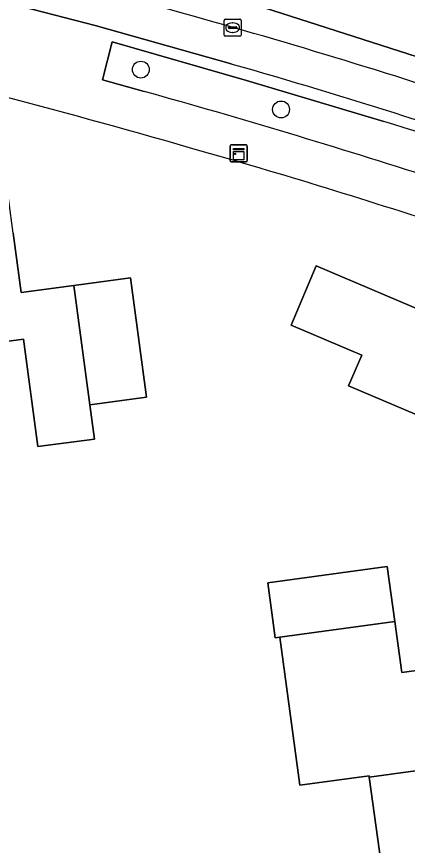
# Model space of a CAD drawing. Extents: x 163426 to 164192, y 380329 to 381641.
# Drawn here: x 163655.19 to 163677.89, y 381464.45 to 381512.59 of the extents above; entities that cross this region are included whole.
import ezdxf

# ---------------------------------------------------------------- set-up
doc = ezdxf.new("R2010")
doc.units = 0
for name, color, linetype in [('IMGEO_Boom', 7, 'Continuous'), ('IMGEO_Erf', 7, 'Continuous'), ('IMGEO_Groenvoorziening', 7, 'Continuous'), ('IMGEO_Kast', 7, 'Continuous'), ('IMGEO_Kolk', 7, 'Continuous'), ('IMGEO_Pand', 7, 'Continuous'), ('IMGEO_Parkeervlak_open', 7, 'Continuous'), ('IMGEO_Rijbaan_lokaal_gesloten', 7, 'Continuous'), ('IMGEO_Voetpad_open', 7, 'Continuous')]:
    doc.layers.add(name, color=color, linetype=linetype)

msp = doc.modelspace()

# ---------------------------------------------------------------- linework, layer by layer
at = {"layer": 'IMGEO_Boom'}
for centre in [(163662.412, 381509.505), (163670.553, 381507.193)]:
    msp.add_circle(centre, 0.489, dxfattribs=at)
at = {"layer": 'IMGEO_Erf'}
msp.add_lwpolyline([(163654.993, 381500), (163655.455, 381496.559), (163658.516, 381496.97), (163661.799, 381497.411), (163662.73, 381490.473), (163659.45, 381490.032), (163659.716, 381488.05), (163656.436, 381487.61), (163655.591, 381493.853), (163650.114, 381493.117)], dxfattribs=at)
for points in [[(163679.633, 381480.802), (163678.852, 381486.498), (163678.447, 381489.45), (163674.46, 381491.14), (163675.24, 381492.92), (163671.134, 381494.655), (163672.59, 381498.1), (163679.69, 381495.08), (163680.05, 381492.47), (163687.949, 381493.568), (163688.749, 381487.832), (163689.54, 381482.16), (163684.587, 381481.481)], [(163671.647, 381467.942), (163670.472, 381476.544), (163670.219, 381476.509), (163669.784, 381479.692), (163676.72, 381480.639), (163677.154, 381477.46), (163677.56, 381474.486), (163684.803, 381475.475), (163685.582, 381469.773), (163686.362, 381464.061), (163681.408, 381463.385), (163676.454, 381462.708), (163675.674, 381468.42), (163675.664, 381468.491)]]:
    msp.add_lwpolyline(points, close=True, dxfattribs=at)
for centre, radius, start, end in [((163532.955, 381046.235), 477.425, 73.82329, 76.71116), ((163571.612, 381172.549), 345.347, 71.4738, 74.14434)]:
    msp.add_arc(centre, radius, start, end, dxfattribs=at)
at = {"layer": 'IMGEO_Groenvoorziening'}
msp.add_lwpolyline([(163676.524, 381506.487), (163668.54, 381508.876), (163660.75, 381511.119), (163660.173, 381508.916), (163662.597, 381508.238)], dxfattribs=at)
for centre, radius, start, end in [((163545.647, 381088.541), 435.687, 72.13079, 74.42927), ((163611.109, 381290.711), 225.474, 68.1589, 73.13475)]:
    msp.add_arc(centre, radius, start, end, dxfattribs=at)
at = {"layer": 'IMGEO_Kast'}
for p, q in [((163667.594, 381504.217), (163667.594, 381505.058)), ((163667.594, 381505.058), (163667.594, 381504.217)), ((163667.669, 381505.142), (163668.51, 381505.142)), ((163668.51, 381505.142), (163667.669, 381505.142)), ((163668.594, 381505.067), (163668.594, 381504.226)), ((163668.594, 381504.226), (163668.594, 381505.067)), ((163668.519, 381504.142), (163667.678, 381504.142)), ((163667.678, 381504.142), (163668.519, 381504.142))]:
    msp.add_line(p, q, dxfattribs=at)
for points in [[(163667.789, 381504.932), (163668.389, 381504.932), (163668.389, 381504.847), (163667.789, 381504.847), (163667.789, 381504.932)], [(163667.789, 381504.757), (163668.389, 381504.757), (163668.389, 381504.268), (163667.789, 381504.268), (163667.789, 381504.757)]]:
    msp.add_lwpolyline(points, dxfattribs=at)
msp.add_circle((163667.873, 381504.606), 0.0377, dxfattribs=at)
for centre, start, end in [((163667.672, 381505.064), 92.4484, 184.2845), ((163667.672, 381505.064), 92.4484, 184.2845), ((163668.516, 381505.064), 2.4484, 94.2845), ((163668.516, 381505.064), 2.4484, 94.2845), ((163667.672, 381504.22), 182.4484, 274.2845), ((163667.672, 381504.22), 182.4484, 274.2845), ((163668.516, 381504.22), 272.4484, 4.2845), ((163668.516, 381504.22), 272.4484, 4.2845)]:
    msp.add_arc(centre, 0.0779, start, end, dxfattribs=at)
at = {"layer": 'IMGEO_Kolk'}
for p, q in [((163667.241, 381511.515), (163667.241, 381512.367)), ((163667.316, 381512.441), (163668.168, 381512.441)), ((163668.242, 381512.367), (163668.242, 381511.515)), ((163667.5, 381511.935), (163667.5, 381511.947)), ((163667.938, 381511.898), (163667.54, 381511.898)), ((163667.543, 381511.984), (163667.941, 381511.984)), ((163667.729, 381512.221), (163667.754, 381512.221)), ((163667.984, 381511.947), (163667.984, 381511.935)), ((163668.168, 381511.441), (163667.316, 381511.441)), ((163667.752, 381511.661), (163667.727, 381511.661))]:
    msp.add_line(p, q, dxfattribs=at)
for points in [[(163667.241, 381511.515), (163667.241, 381512.367)], [(163667.316, 381512.441), (163668.168, 381512.441)], [(163668.242, 381512.367), (163668.242, 381511.515)], [(163668.168, 381511.441), (163667.316, 381511.441)]]:
    msp.add_lwpolyline(points, dxfattribs=at)
for centre, radius, start, end in [((163667.318, 381512.365), 0.0765, 91.552, 178.448), ((163667.318, 381512.365), 0.0765, 91.552, 178.448), ((163668.166, 381512.365), 0.0765, 1.552, 88.448), ((163668.166, 381512.365), 0.0765, 1.552, 88.448), ((163667.54, 381511.944), 0.0403, 85.8775, 175.7526), ((163667.537, 381511.934), 0.0366, 178.938, 274.7102), ((163667.941, 381511.941), 0.043, 264.8664, 352.4533), ((163667.945, 381511.946), 0.0386, 1.7309, 96.639), ((163667.318, 381511.517), 0.0765, 181.552, 268.448), ((163667.318, 381511.517), 0.0765, 181.552, 268.448), ((163668.166, 381511.517), 0.0765, 271.552, 358.448), ((163668.166, 381511.517), 0.0765, 271.552, 358.448)]:
    msp.add_arc(centre, radius, start, end, dxfattribs=at)
for centre, major_axis, ratio, start_param, end_param in [((163667.728, 381511.941), (-0.387, 0.002), 0.722429, 4.712389, 7.853982), ((163667.753, 381511.941), (-0.39, 0.002), 0.717154, 1.570796, 4.712389)]:
    msp.add_ellipse(centre, major_axis=major_axis, ratio=ratio, start_param=start_param, end_param=end_param, dxfattribs=at)
at = {"layer": 'IMGEO_Pand'}
for points in [[(163650.114, 381493.117), (163655.591, 381493.853), (163656.436, 381487.61), (163659.716, 381488.05), (163659.45, 381490.032), (163658.516, 381496.97), (163655.455, 381496.559), (163654.993, 381500), (163654.484, 381503.794), (163648.768, 381503.026), (163649.179, 381500)], [(163688.749, 381487.832), (163687.949, 381493.568), (163680.05, 381492.47), (163679.69, 381495.08), (163672.59, 381498.1), (163671.134, 381494.655), (163675.24, 381492.92), (163674.46, 381491.14), (163678.447, 381489.45), (163678.852, 381486.498)], [(163658.516, 381496.97), (163659.45, 381490.032), (163662.73, 381490.473), (163661.799, 381497.411)], [(163676.72, 381480.639), (163669.784, 381479.692), (163670.219, 381476.509), (163670.472, 381476.544), (163677.154, 381477.46)], [(163684.803, 381475.475), (163677.56, 381474.486), (163677.154, 381477.46), (163670.472, 381476.544), (163671.647, 381467.942), (163675.664, 381468.491), (163675.674, 381468.42), (163685.582, 381469.773)], [(163685.582, 381469.773), (163675.674, 381468.42), (163676.454, 381462.708), (163681.408, 381463.385), (163686.362, 381464.061)]]:
    msp.add_lwpolyline(points, close=True, dxfattribs=at)
at = {"layer": 'IMGEO_Parkeervlak_open'}
msp.add_lwpolyline([(163648.241, 381514.992), (163653.13, 381513.794), (163659.751, 381512.065), (163667.664, 381509.832)], dxfattribs=at)
for centre, radius, start, end in [((163563.228, 381146.97), 379.659, 71.87826, 74.85354), ((163566.818, 381157.59), 366.393, 70.73178, 74.02363)]:
    msp.add_arc(centre, radius, start, end, dxfattribs=at)
at = {"layer": 'IMGEO_Rijbaan_lokaal_gesloten'}
for points in [[(163700.065, 381502.483), (163694.985, 381504.466), (163683.71, 381508.557), (163667.974, 381513.64), (163652.486, 381517.73), (163630.245, 381522.472), (163613.765, 381525.385), (163599.145, 381527.617), (163585.206, 381529.6), (163577.151, 381530.437), (163563.087, 381531.832), (163561.167, 381532.08), (163555.219, 381532.328), (163547.954, 381532.452), (163547.917, 381531.089), (163551.761, 381531.019), (163551.999, 381531.018), (163553.631, 381530.975), (163556.689, 381530.826), (163556.995, 381530.807), (163562.468, 381530.465)], [(163599.145, 381527.617), (163613.765, 381525.385), (163630.245, 381522.472), (163652.486, 381517.73), (163667.974, 381513.64), (163683.71, 381508.557), (163694.985, 381504.466), (163700.065, 381502.483), (163712.408, 381497.746), (163713.873, 381501.243), (163707.365, 381503.758), (163694.541, 381508.654), (163680.54, 381513.365), (163659.538, 381519.594), (163649.254, 381521.949), (163630.112, 381526.195), (163615.18, 381528.829), (163599.32, 381531.308)]]:
    msp.add_lwpolyline(points, dxfattribs=at)
msp.add_arc((163563.228, 381146.97), 379.659, 71.87826, 74.85354, dxfattribs=at)
at = {"layer": 'IMGEO_Voetpad_open'}
for points in [[(163667.664, 381509.832), (163659.751, 381512.065), (163653.13, 381513.794), (163648.241, 381514.992)], [(163662.597, 381508.238), (163660.173, 381508.916), (163660.75, 381511.119)], [(163660.75, 381511.119), (163668.54, 381508.876), (163676.524, 381506.487)]]:
    msp.add_lwpolyline(points, dxfattribs=at)
for centre, radius, start, end in [((163532.955, 381046.235), 477.425, 73.82329, 76.71116), ((163566.818, 381157.59), 366.393, 70.73178, 74.02363), ((163545.647, 381088.541), 435.687, 72.13079, 74.42927), ((163611.109, 381290.711), 225.474, 68.1589, 73.13475), ((163571.612, 381172.549), 345.347, 71.4738, 74.14434)]:
    msp.add_arc(centre, radius, start, end, dxfattribs=at)

doc.saveas('drawing.dxf')
